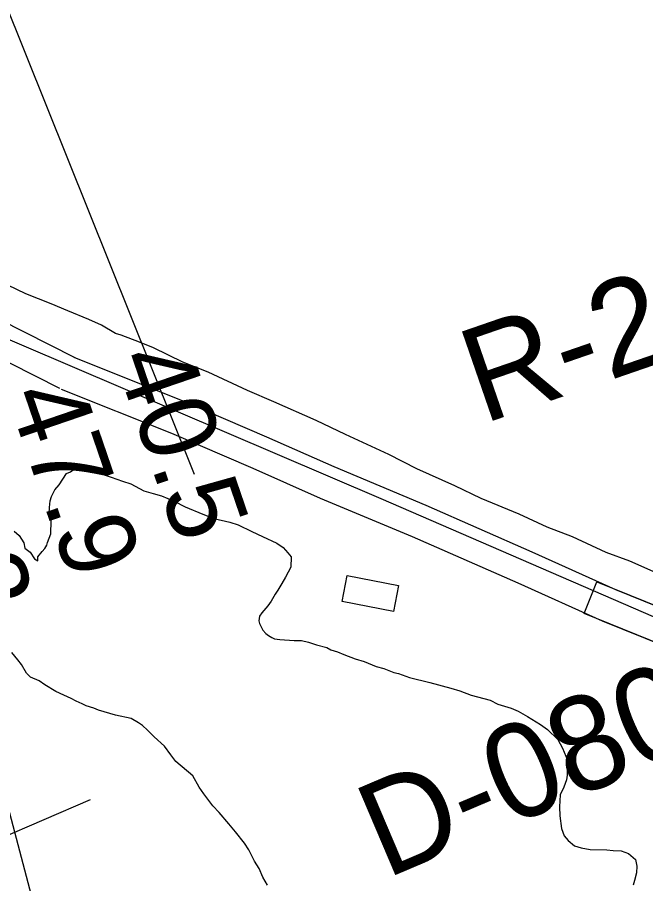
# Model space of a CAD drawing. Extents: x 3250478 to 3288318, y 788638 to 816472.
# Drawn here: x 3274835 to 3275387, y 810977 to 811738 of the extents above; entities that cross this region are included whole.
import ezdxf

# ---------------------------------------------------------------- set-up
doc = ezdxf.new("R2010")
doc.units = 0
for name, color, linetype in [('V-BLDG-OTLN', 7, 'Continuous'), ('V-RIVR-RANG', 7, 'Continuous'), ('V-RIVR-RANG-IDEN', 7, 'Continuous'), ('V-ROAD-CNTR', 7, 'Continuous'), ('V-SITE-VEGE', 7, 'Continuous'), ('V-TOPO-MINR', 7, 'Continuous')]:
    doc.layers.add(name, color=color, linetype=linetype)

msp = doc.modelspace()

# ---------------------------------------------------------------- linework, layer by layer
at = {"layer": 'V-BLDG-OTLN'}
msp.add_lwpolyline([(3275120.22, 811224.61), (3275124.64, 811247.34), (3275169.79, 811238.56), (3275165.36, 811215.82)], close=True, dxfattribs=at)
at = {"layer": 'V-RIVR-RANG'}
msp.add_line((3274898.83, 811050.23), (3274089.94, 810703.68), dxfattribs=at)
at = {"layer": 'V-ROAD-CNTR'}
for points in [[(3274560.86, 811557.24), (3274664.41, 811519.21), (3274791.62, 811469.87), (3275154.37, 811315.15), (3275490.17, 811169.54), (3275637.98, 811110.25), (3275719.17, 811101.36), (3275827.74, 811123.76), (3276119.43, 811193.12), (3276590.03, 811315.24), (3276809, 811371.08), (3277297.14, 811491.43), (3277632.16, 811576.87), (3277985.9, 811659.52), (3278262.21, 811736.73)], [(3274872.3, 811411.75), (3274806.74, 811444.84), (3274759.31, 811463.31), (3274707.54, 811482.36), (3274666.42, 811499.86), (3274627.15, 811514.94), (3274589.94, 811528.14), (3274552.1, 811543.1), (3274525.58, 811568.77), (3274520.43, 811599.77), (3274530.17, 811623.19), (3274550.51, 811635.72), (3274574.59, 811642.65), (3274573.65, 811642.93), (3274570.17, 811652.18), (3274550.03, 811704.5)], [(3274885.81, 811438.54), (3274818.97, 811472.27), (3274769.94, 811491.37), (3274718.6, 811510.25), (3274677.68, 811527.67), (3274638.63, 811542.67)], [(3274884.62, 811439.08), (3274981.79, 811400.29), (3275053.86, 811369.14), (3275112.95, 811343.03), (3275193.74, 811309.33), (3275286.8, 811268.33), (3275360.48, 811235.13), (3275434.32, 811205.34), (3275483.28, 811184.67), (3275535.28, 811160.11)], [(3274873.49, 811411.21), (3274970.28, 811372.58), (3275041.85, 811341.65), (3275101.11, 811315.46), (3275181.92, 811281.75), (3275274.59, 811240.93), (3275348.7, 811207.53), (3275422.88, 811177.61), (3275471.03, 811157.27), (3275516.76, 811135.68)]]:
    msp.add_lwpolyline(points, dxfattribs=at)
msp.add_lwpolyline([(3275344.03, 811241.76), (3275459.96, 811195), (3275448.73, 811167.18), (3275332.81, 811213.94)], close=True, dxfattribs=at)
at = {"layer": 'V-SITE-VEGE'}
for p, q in [((3274842.46, 811494.87), (3274826.46, 811502.36)), ((3274864.63, 811486.11), (3274842.46, 811494.87)), ((3274879.4, 811479.86), (3274864.63, 811486.11)), ((3274897.87, 811472.36), (3274879.4, 811479.86)), ((3274908.95, 811467.36), (3274897.87, 811472.36)), ((3274921.25, 811459.89), (3274908.95, 811467.36)), ((3274926.18, 811458.63), (3274921.25, 811459.89)), ((3274942.19, 811452.37), (3274926.18, 811458.63)), ((3274954.5, 811447.37), (3274942.19, 811452.37)), ((3274980.35, 811434.89), (3274954.5, 811447.37)), ((3275002.52, 811426.13), (3274980.35, 811434.89)), ((3275036.98, 811409.9), (3275002.52, 811426.13)), ((3275060.38, 811399.9), (3275036.98, 811409.9)), ((3275097.31, 811383.66), (3275060.38, 811399.9)), ((3275123.16, 811371.18), (3275097.31, 811383.66)), ((3275161.32, 811353.7), (3275123.16, 811371.18)), ((3275185.94, 811341.23), (3275161.32, 811353.7)), ((3275219.17, 811326.24), (3275185.94, 811341.23)), ((3275242.56, 811315.01), (3275219.17, 811326.24)), ((3275275.81, 811301.25), (3275242.56, 811315.01)), ((3275300.43, 811290.01), (3275275.81, 811301.25)), ((3275322.59, 811281.26), (3275300.43, 811290.01)), ((3275352.14, 811267.52), (3275322.59, 811281.26)), ((3275373.07, 811260), (3275352.14, 811267.52)), ((3275401.39, 811247.51), (3275373.07, 811260))]:
    msp.add_line(p, q, dxfattribs=at)
for points in [[(3274832.02, 811286.23), (3274836.59, 811282.68), (3274840.53, 811276.24), (3274841.6, 811271.58), (3274846.17, 811268.03), (3274850.12, 811262.17), (3274852.98, 811260.38), (3274853.04, 811263.85), (3274856.6, 811268.42), (3274858.96, 811271.27), (3274860.75, 811274.14), (3274861.37, 811276.44), (3274864.4, 811283.91), (3274864.61, 811295.49), (3274862.99, 811301.89), (3274863.08, 811307.1), (3274863.76, 811312.88), (3274864.99, 811316.91), (3274867.99, 811322.64), (3274871.55, 811327.21), (3274878.09, 811336.94), (3274881.59, 811338.61), (3274883.94, 811340.31), (3274893.2, 811340.14), (3274897.23, 811338.91), (3274901.85, 811338.25), (3274911.07, 811335.77), (3274917.41, 811333.91), (3274927.19, 811330.26), (3274934.67, 811327.82), (3274946.14, 811321.82), (3274954.2, 811319.36), (3274961.7, 811317.49), (3274972.61, 811312.66), (3274982.37, 811307.85), (3274997.88, 811301.2), (3275007.66, 811297.56), (3275021.5, 811294.41), (3275028.98, 811291.96), (3275041.03, 811285.96), (3275050.22, 811281.74), (3275062.85, 811275.72), (3275068.58, 811272.14), (3275072.54, 811267.44), (3275075.38, 811263.91), (3275075.21, 811254.65), (3275070.42, 811246.06), (3275067.43, 811240.32), (3275063.85, 811234.59), (3275061.47, 811231.16), (3275057.88, 811224.86), (3275054.92, 811220.86), (3275049.59, 811214.58), (3275047.81, 811211.72), (3275047.16, 811207.68), (3275047.69, 811205.35), (3275050.48, 811199.52), (3275053.32, 811196.57), (3275055.61, 811194.79), (3275058.47, 811193), (3275060.77, 811191.8), (3275065.39, 811191.14), (3275078.11, 811190.33), (3275084.48, 811190.22), (3275090.82, 811188.95), (3275097.73, 811186.51), (3275106.94, 811184.03), (3275110.39, 811182.23), (3275116.14, 811180.39), (3275121.89, 811177.97), (3275131.67, 811174.32), (3275139.73, 811171.86), (3275150.08, 811167.62), (3275156.99, 811165.76), (3275165.61, 811162.13), (3275169.65, 811161.48), (3275179.43, 811157.83), (3275197.3, 811153.45), (3275215.74, 811148.49), (3275223.8, 811146.03), (3275233.58, 811142.38)], [(3275054.56, 810975.37), (3275050.64, 810982.39), (3275047.3, 810989.98), (3275043.36, 810996.42), (3275038.33, 811006.35), (3275034.38, 811012.21), (3275026.46, 811022.2), (3275020.79, 811029.24), (3275012.29, 811039.24), (3275006.6, 811045.13), (3274998.69, 811055.7), (3274994.74, 811061.56), (3274989.13, 811071.5), (3274974.29, 811083.93), (3274969.77, 811089.8), (3274964.12, 811097.43), (3274955, 811105.7), (3274949.32, 811111.59), (3274944.76, 811115.72), (3274941.33, 811118.1), (3274935.02, 811121.69), (3274921.18, 811124.83), (3274906.21, 811129.15), (3274902.19, 811130.96), (3274895.27, 811132.82), (3274891.83, 811134.62), (3274886.66, 811137.03), (3274882.07, 811139.43), (3274875.76, 811142.44), (3274868.86, 811145.46), (3274859.13, 811151.42), (3274853.98, 811154.98), (3274846.51, 811158.01), (3274843.1, 811161.55), (3274838.6, 811169.16), (3274835.2, 811173.27), (3274830.11, 811179.73)], [(3275233.58, 811142.38), (3275250.29, 811138.03), (3275257.17, 811134.43), (3275268.69, 811130.75), (3275275.01, 811128.32), (3275283.03, 811123.55), (3275294.48, 811116.39), (3275300.78, 811112.23), (3275309.88, 811103.38), (3275313.8, 811095.78), (3275318.24, 811085.28), (3275318, 811071.97), (3275317.35, 811067.93), (3275314.92, 811061.6), (3275311.9, 811054.71), (3275311.14, 811044.3), (3275311.57, 811036.18), (3275313.11, 811025.16), (3275315.31, 811018.75), (3275318.71, 811014.63), (3275324.42, 811009.9), (3275330.17, 811008.06), (3275338.25, 811006.76), (3275352.73, 811006.5), (3275358.5, 811005.81), (3275365.45, 811005.69), (3275371.77, 811003.26), (3275378.05, 810997.94), (3275379.1, 810992.13), (3275379, 810986.34), (3275377.14, 810979.42), (3275375.91, 810975.39)]]:
    msp.add_lwpolyline(points, dxfattribs=at)
at = {"layer": 'V-TOPO-MINR'}
for points in [[(3274628.2, 812203.29), (3274693.08, 812076.75), (3274990.24, 811336.31)], [(3274869.26, 810882.92), (3274786.72, 811195.68), (3274777.58, 811227.71), (3274767.61, 811259.45), (3274756.38, 811290.78), (3274744.32, 811321.82), (3274618.78, 811626.84), (3274597.5, 811672.51), (3274573.62, 811716.61), (3274545.84, 811758.36)]]:
    msp.add_lwpolyline(points, dxfattribs=at)

# ---------------------------------------------------------------- texts
at = {"layer": 'V-RIVR-RANG'}
for s, p in [('40.5', (3274920.08, 811437.75)), ('47.9', (3274825.47, 811405.36)), ('41.2', (3274731.04, 811372.47))]:
    msp.add_text(s, height=67, rotation=288.90833, dxfattribs=at).set_placement(p)
at = {"layer": 'V-RIVR-RANG-IDEN'}
for s, rotation, p in [('R-261.1', 19.05046, (3275244.05, 811380.33)), ('D-080', 23.05033, (3275158.61, 810980.65))]:
    msp.add_text(s, height=83, rotation=rotation, dxfattribs=at).set_placement(p)

doc.saveas('drawing.dxf')
